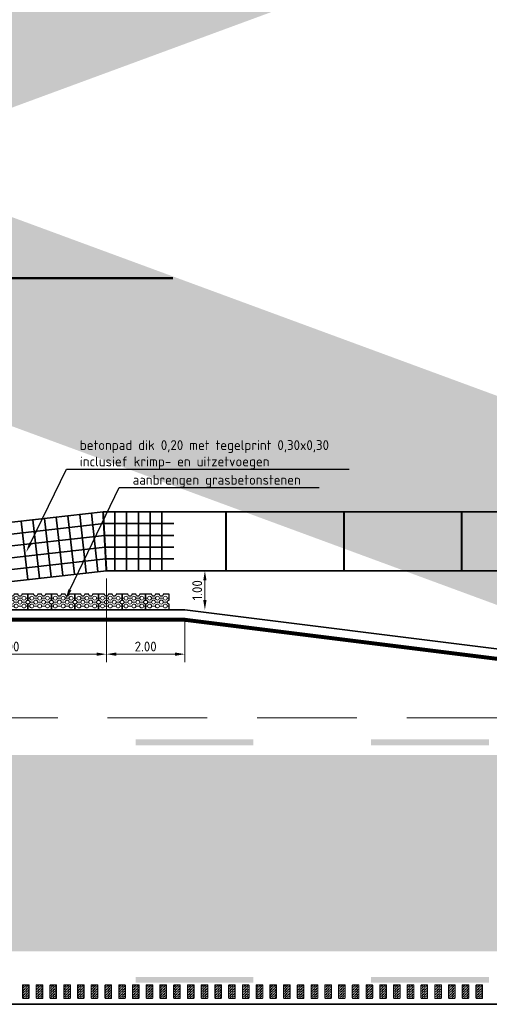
# Model space of a CAD drawing. Header units: metres. Extents: x -699 to 2316, y -1199 to 781.
# Tile 414 of 593: x 817 to 829, y -226 to -201. Entities that reach past the tile are written whole.
import ezdxf
from ezdxf import colors
from ezdxf.entities.mleader import LeaderData, LeaderLine
from ezdxf.math import Vec2, Vec3

# ---------------------------------------------------------------- set-up
doc = ezdxf.new("R2010")
doc.units = ezdxf.units.M
doc.header["$PDMODE"] = 1
for name, pattern in [('HIDDENX2', [19.05, 12.7, -6.35]), ('VW-3-3_STREEP', [6, 3, -3]), ('VW-9-3_STREEP', [12, 9, -3])]:
    doc.linetypes.add(name, pattern=pattern)
for name, color, linetype, lineweight in [('N-WA-VW-MARKERING_DYNAMISCH-G', 7, 'Continuous', 35), ('N-WE-VH-KANTOPSLUITING-G', 251, 'Continuous', 35), ('N-WE-VH-KANTVERHARDING-G', 210, 'Continuous', 35), ('N-WE-VH-KANTVERHARDING-GD', 210, 'Continuous', 50), ('N-WE-VH-VERHARDING_BETON-G', 252, 'Continuous', 35), ('N-WE-VW-MARKERING_LANGS_STREEP_33-G', 7, 'VW-3-3_STREEP', 13), ('N-WE-VW-MARKERING_LANGS_STREEP_93-G', 7, 'VW-9-3_STREEP', 13), ('N-WE-VW-MARKERING_LANGS_STREEP_DOORGETROKKEN-G', 7, 'Continuous', 13), ('X-XX-AL-M', 7, 'Continuous', 18), ('X-XX-AL-T25', 7, 'Continuous', 25)]:
    doc.layers.add(name, color=color, linetype=linetype, lineweight=lineweight)
doc.layers.add('X-XX-AL-TEKENBLAD_VIEWPORT-G', color=7, linetype='Continuous', lineweight=18, plot=False)
doc.styles.add('NLCS-ISO-M100-T25', font='NLCS-ISO.ttf', dxfattribs={"height": 0.25})
doc.dimstyles.new('NLCS-M100-T25-PIJL_A_L2_H1', dxfattribs={"dimscale": 0.1, "dimtxt": 2.5, "dimasz": 2.5, "dimexe": 2, "dimexo": 2, "dimgap": 0.7, "dimtad": 1, "dimzin": 0, "dimdsep": 46, "dimtxsty": 'NLCS-ISO-M100-T25', "dimcen": 0, "dimdle": 2, "dimclrd": 256, "dimclre": 256, "dimclrt": 256, "dimadec": 1, "dimazin": 0, "dimtfac": 1, "dimtdec": 3, "dimtofl": 0, "dimtmove": 0, "dimatfit": 3, "dimfxl": 2, "dimtfillclr": 256, "dimtolj": 1, "dimtzin": 0, "dimlwd": -1, "dimlwe": -1, "dimarcsym": 0})
pattern_1 = [(180, (0, 63.882073), (-0.03175, -0.03175), [0.03175, -0.03175]), (270, (-0.03175, 63.882073), (0.03175, -0.03175), [0.03175, -0.03175])]

# ---------------------------------------------------------------- blocks, each defined once
blk = doc.blocks.new('*D2163')
at = {"layer": 'Defpoints', "color": 0, "transparency": 16777216}
for p in [(821.577, -214.879), (821.577, -214.879), (821.577, -215.879)]:
    blk.add_point(p, dxfattribs=at)
at = {"layer": 'X-XX-AL-M', "transparency": 16777216}
blk.add_line((821.577, -215.629), (821.577, -215.129), dxfattribs=at)
for points in [[(821.535, -215.129), (821.619, -215.129), (821.577, -214.879)], [(821.535, -215.629), (821.619, -215.629), (821.577, -215.879)]]:
    blk.add_solid(points, dxfattribs=at)
at = {"layer": 'X-XX-AL-M', "transparency": 16777216, "insert": (821.382, -215.379), "char_height": 0.25, "attachment_point": 5, "rotation": 90, "style": 'NLCS-ISO-M100-T25'}
blk.add_mtext('\\A1;1.00', dxfattribs=at)
blk = doc.blocks.new('GB-1rechtekant')
at = {"layer": 'N-WE-VH-KANTOPSLUITING-G', "lineweight": 5}
for p, q in [((0.1, 0.55), (0.1, 0.6)), ((0.2, 0.45), (0.2, 0.55)), ((0.3, 0.55), (0.3, 0.6)), ((0.1, 0.35), (0.1, 0.45)), ((0.2, 0.25), (0.2, 0.35)), ((0.3, 0.35), (0.3, 0.45)), ((0.1, 0.15), (0.1, 0.25)), ((0.1, 0), (0.1, 0.05)), ((0.2, 0.05), (0.2, 0.15)), ((0.3, 0.15), (0.3, 0.25)), ((0.3, 0), (0.3, 0.05))]:
    blk.add_line(p, q, dxfattribs=at)
at = {"layer": 'N-WE-VH-KANTOPSLUITING-G', "lineweight": 25}
blk.add_lwpolyline([(0, 0.6), (0, 0), (0.15, 0, -1), (0.25, 0), (0.4, 0), (0.4, 0.15, -1), (0.4, 0.25), (0.4, 0.35, -1), (0.4, 0.45), (0.4, 0.6), (0.25, 0.6, -1), (0.15, 0.6)], format="xyb", close=True, dxfattribs=at)
at = {"layer": 'N-WE-VH-KANTOPSLUITING-G', "lineweight": 5}
for centre in [(0.1, 0.5), (0.3, 0.5), (0.1, 0.3), (0.2, 0.4), (0.3, 0.3), (0.1, 0.1), (0.2, 0.2), (0.3, 0.1)]:
    blk.add_circle(centre, 0.05, dxfattribs=at)
blk = doc.blocks.new('*D2172')
at = {"layer": 'Defpoints', "color": 0, "transparency": 16777216}
for p in [(819.069, -214.879), (814.069, -215.879), (814.069, -217.007)]:
    blk.add_point(p, dxfattribs=at)
at = {"layer": 'X-XX-AL-M', "transparency": 16777216}
for p, q in [((819.069, -215.079), (819.069, -217.207)), ((814.069, -216.079), (814.069, -217.207)), ((818.819, -217.007), (814.319, -217.007))]:
    blk.add_line(p, q, dxfattribs=at)
for points in [[(814.319, -216.965), (814.319, -217.049), (814.069, -217.007)], [(818.819, -216.965), (818.819, -217.049), (819.069, -217.007)]]:
    blk.add_solid(points, dxfattribs=at)
at = {"layer": 'X-XX-AL-M', "transparency": 16777216, "insert": (816.569, -216.812), "char_height": 0.25, "attachment_point": 5, "style": 'NLCS-ISO-M100-T25'}
blk.add_mtext('\\A1;5.00', dxfattribs=at)
blk = doc.blocks.new('*D2173')
at = {"layer": 'Defpoints', "color": 0, "transparency": 16777216}
for p in [(819.069, -214.879), (821.069, -215.879), (819.069, -217.007)]:
    blk.add_point(p, dxfattribs=at)
at = {"layer": 'X-XX-AL-M', "transparency": 16777216}
for p, q in [((819.069, -215.079), (819.069, -217.207)), ((821.069, -216.079), (821.069, -217.207)), ((820.819, -217.007), (819.319, -217.007))]:
    blk.add_line(p, q, dxfattribs=at)
for points in [[(819.319, -216.965), (819.319, -217.049), (819.069, -217.007)], [(820.819, -216.965), (820.819, -217.049), (821.069, -217.007)]]:
    blk.add_solid(points, dxfattribs=at)
at = {"layer": 'X-XX-AL-M', "transparency": 16777216, "insert": (820.069, -216.812), "char_height": 0.25, "attachment_point": 5, "style": 'NLCS-ISO-M100-T25'}
blk.add_mtext('\\A1;2.00', dxfattribs=at)

msp = doc.modelspace()

# ---------------------------------------------------------------- hatches: boundary and pattern name
at = {"layer": 'N-WA-VW-MARKERING_DYNAMISCH-G', "lineweight": 9}
h = msp.add_hatch(dxfattribs=at)
h.set_pattern_fill('ZIGZAG', color=8, scale=0.01, angle=180, style=0)
h.set_pattern_definition(pattern_1)
edge = h.paths.add_edge_path()
edge.add_line((816.9517, -225.4294), (817.0817, -225.4294))
edge.add_arc((817.0817, -225.4494), 0.02, 0, 90, ccw=False)
edge.add_line((817.1017, -225.4494), (817.1017, -225.7594))
edge.add_arc((817.0817, -225.7594), 0.02, 270, 360, ccw=False)
edge.add_line((817.0817, -225.7794), (816.9517, -225.7794))
edge.add_arc((816.9517, -225.7594), 0.02, 180, 270, ccw=False)
edge.add_line((816.9317, -225.7594), (816.9317, -225.4494))
edge.add_arc((816.9517, -225.4494), 0.02, 90, 180, ccw=False)
h = msp.add_hatch(dxfattribs=at)
h.set_pattern_fill('ZIGZAG', color=8, scale=0.01, angle=180, style=0)
h.set_pattern_definition(pattern_1)
edge = h.paths.add_edge_path()
edge.add_line((817.3017, -225.4294), (817.4317, -225.4294))
edge.add_arc((817.4317, -225.4494), 0.02, 0, 90, ccw=False)
edge.add_line((817.4517, -225.4494), (817.4517, -225.7594))
edge.add_arc((817.4317, -225.7594), 0.02, 270, 360, ccw=False)
edge.add_line((817.4317, -225.7794), (817.3017, -225.7794))
edge.add_arc((817.3017, -225.7594), 0.02, 180, 270, ccw=False)
edge.add_line((817.2817, -225.7594), (817.2817, -225.4494))
edge.add_arc((817.3017, -225.4494), 0.02, 90, 180, ccw=False)
h = msp.add_hatch(dxfattribs=at)
h.set_pattern_fill('ZIGZAG', color=8, scale=0.01, angle=180, style=0)
h.set_pattern_definition(pattern_1)
edge = h.paths.add_edge_path()
edge.add_line((817.6517, -225.4294), (817.7817, -225.4294))
edge.add_arc((817.7817, -225.4494), 0.02, 0, 90, ccw=False)
edge.add_line((817.8017, -225.4494), (817.8017, -225.7594))
edge.add_arc((817.7817, -225.7594), 0.02, 270, 360, ccw=False)
edge.add_line((817.7817, -225.7794), (817.6517, -225.7794))
edge.add_arc((817.6517, -225.7594), 0.02, 180, 270, ccw=False)
edge.add_line((817.6317, -225.7594), (817.6317, -225.4494))
edge.add_arc((817.6517, -225.4494), 0.02, 90, 180, ccw=False)
h = msp.add_hatch(dxfattribs=at)
h.set_pattern_fill('ZIGZAG', color=8, scale=0.01, angle=180, style=0)
h.set_pattern_definition(pattern_1)
edge = h.paths.add_edge_path()
edge.add_line((818.0017, -225.4294), (818.1317, -225.4294))
edge.add_arc((818.1317, -225.4494), 0.02, 0, 90, ccw=False)
edge.add_line((818.1517, -225.4494), (818.1517, -225.7594))
edge.add_arc((818.1317, -225.7594), 0.02, 270, 360, ccw=False)
edge.add_line((818.1317, -225.7794), (818.0017, -225.7794))
edge.add_arc((818.0017, -225.7594), 0.02, 180, 270, ccw=False)
edge.add_line((817.9817, -225.7594), (817.9817, -225.4494))
edge.add_arc((818.0017, -225.4494), 0.02, 90, 180, ccw=False)
h = msp.add_hatch(dxfattribs=at)
h.set_pattern_fill('ZIGZAG', color=8, scale=0.01, angle=180, style=0)
h.set_pattern_definition(pattern_1)
edge = h.paths.add_edge_path()
edge.add_line((818.3517, -225.4294), (818.4817, -225.4294))
edge.add_arc((818.4817, -225.4494), 0.02, 0, 90, ccw=False)
edge.add_line((818.5017, -225.4494), (818.5017, -225.7594))
edge.add_arc((818.4817, -225.7594), 0.02, 270, 360, ccw=False)
edge.add_line((818.4817, -225.7794), (818.3517, -225.7794))
edge.add_arc((818.3517, -225.7594), 0.02, 180, 270, ccw=False)
edge.add_line((818.3317, -225.7594), (818.3317, -225.4494))
edge.add_arc((818.3517, -225.4494), 0.02, 90, 180, ccw=False)
h = msp.add_hatch(dxfattribs=at)
h.set_pattern_fill('ZIGZAG', color=8, scale=0.01, angle=180, style=0)
h.set_pattern_definition(pattern_1)
edge = h.paths.add_edge_path()
edge.add_line((818.7017, -225.4294), (818.8317, -225.4294))
edge.add_arc((818.8317, -225.4494), 0.02, 0, 90, ccw=False)
edge.add_line((818.8517, -225.4494), (818.8517, -225.7594))
edge.add_arc((818.8317, -225.7594), 0.02, 270, 360, ccw=False)
edge.add_line((818.8317, -225.7794), (818.7017, -225.7794))
edge.add_arc((818.7017, -225.7594), 0.02, 180, 270, ccw=False)
edge.add_line((818.6817, -225.7594), (818.6817, -225.4494))
edge.add_arc((818.7017, -225.4494), 0.02, 90, 180, ccw=False)
h = msp.add_hatch(dxfattribs=at)
h.set_pattern_fill('ZIGZAG', color=8, scale=0.01, angle=180, style=0)
h.set_pattern_definition(pattern_1)
edge = h.paths.add_edge_path()
edge.add_line((819.0517, -225.4294), (819.1817, -225.4294))
edge.add_arc((819.1817, -225.4494), 0.02, 0, 90, ccw=False)
edge.add_line((819.2017, -225.4494), (819.2017, -225.7594))
edge.add_arc((819.1817, -225.7594), 0.02, 270, 360, ccw=False)
edge.add_line((819.1817, -225.7794), (819.0517, -225.7794))
edge.add_arc((819.0517, -225.7594), 0.02, 180, 270, ccw=False)
edge.add_line((819.0317, -225.7594), (819.0317, -225.4494))
edge.add_arc((819.0517, -225.4494), 0.02, 90, 180, ccw=False)
h = msp.add_hatch(dxfattribs=at)
h.set_pattern_fill('ZIGZAG', color=8, scale=0.01, angle=180, style=0)
h.set_pattern_definition(pattern_1)
edge = h.paths.add_edge_path()
edge.add_line((819.4017, -225.4294), (819.5317, -225.4294))
edge.add_arc((819.5317, -225.4494), 0.02, 0, 90, ccw=False)
edge.add_line((819.5517, -225.4494), (819.5517, -225.7594))
edge.add_arc((819.5317, -225.7594), 0.02, 270, 360, ccw=False)
edge.add_line((819.5317, -225.7794), (819.4017, -225.7794))
edge.add_arc((819.4017, -225.7594), 0.02, 180, 270, ccw=False)
edge.add_line((819.3817, -225.7594), (819.3817, -225.4494))
edge.add_arc((819.4017, -225.4494), 0.02, 90, 180, ccw=False)
h = msp.add_hatch(dxfattribs=at)
h.set_pattern_fill('ZIGZAG', color=8, scale=0.01, angle=180, style=0)
h.set_pattern_definition(pattern_1)
edge = h.paths.add_edge_path()
edge.add_line((819.7517, -225.4294), (819.8817, -225.4294))
edge.add_arc((819.8817, -225.4494), 0.02, 0, 90, ccw=False)
edge.add_line((819.9017, -225.4494), (819.9017, -225.7594))
edge.add_arc((819.8817, -225.7594), 0.02, 270, 360, ccw=False)
edge.add_line((819.8817, -225.7794), (819.7517, -225.7794))
edge.add_arc((819.7517, -225.7594), 0.02, 180, 270, ccw=False)
edge.add_line((819.7317, -225.7594), (819.7317, -225.4494))
edge.add_arc((819.7517, -225.4494), 0.02, 90, 180, ccw=False)
h = msp.add_hatch(dxfattribs=at)
h.set_pattern_fill('ZIGZAG', color=8, scale=0.01, angle=180, style=0)
h.set_pattern_definition(pattern_1)
edge = h.paths.add_edge_path()
edge.add_line((820.1017, -225.4294), (820.2317, -225.4294))
edge.add_arc((820.2317, -225.4494), 0.02, 0, 90, ccw=False)
edge.add_line((820.2517, -225.4494), (820.2517, -225.7594))
edge.add_arc((820.2317, -225.7594), 0.02, 270, 360, ccw=False)
edge.add_line((820.2317, -225.7794), (820.1017, -225.7794))
edge.add_arc((820.1017, -225.7594), 0.02, 180, 270, ccw=False)
edge.add_line((820.0817, -225.7594), (820.0817, -225.4494))
edge.add_arc((820.1017, -225.4494), 0.02, 90, 180, ccw=False)
h = msp.add_hatch(dxfattribs=at)
h.set_pattern_fill('ZIGZAG', color=8, scale=0.01, angle=180, style=0)
h.set_pattern_definition(pattern_1)
edge = h.paths.add_edge_path()
edge.add_line((820.4517, -225.4294), (820.5817, -225.4294))
edge.add_arc((820.5817, -225.4494), 0.02, 0, 90, ccw=False)
edge.add_line((820.6017, -225.4494), (820.6017, -225.7594))
edge.add_arc((820.5817, -225.7594), 0.02, 270, 360, ccw=False)
edge.add_line((820.5817, -225.7794), (820.4517, -225.7794))
edge.add_arc((820.4517, -225.7594), 0.02, 180, 270, ccw=False)
edge.add_line((820.4317, -225.7594), (820.4317, -225.4494))
edge.add_arc((820.4517, -225.4494), 0.02, 90, 180, ccw=False)
h = msp.add_hatch(dxfattribs=at)
h.set_pattern_fill('ZIGZAG', color=8, scale=0.01, angle=180, style=0)
h.set_pattern_definition(pattern_1)
edge = h.paths.add_edge_path()
edge.add_line((820.8017, -225.4294), (820.9317, -225.4294))
edge.add_arc((820.9317, -225.4494), 0.02, 0, 90, ccw=False)
edge.add_line((820.9517, -225.4494), (820.9517, -225.7594))
edge.add_arc((820.9317, -225.7594), 0.02, 270, 360, ccw=False)
edge.add_line((820.9317, -225.7794), (820.8017, -225.7794))
edge.add_arc((820.8017, -225.7594), 0.02, 180, 270, ccw=False)
edge.add_line((820.7817, -225.7594), (820.7817, -225.4494))
edge.add_arc((820.8017, -225.4494), 0.02, 90, 180, ccw=False)
h = msp.add_hatch(dxfattribs=at)
h.set_pattern_fill('ZIGZAG', color=8, scale=0.01, angle=180, style=0)
h.set_pattern_definition(pattern_1)
edge = h.paths.add_edge_path()
edge.add_line((821.1517, -225.4294), (821.2817, -225.4294))
edge.add_arc((821.2817, -225.4494), 0.02, 0, 90, ccw=False)
edge.add_line((821.3017, -225.4494), (821.3017, -225.7594))
edge.add_arc((821.2817, -225.7594), 0.02, 270, 360, ccw=False)
edge.add_line((821.2817, -225.7794), (821.1517, -225.7794))
edge.add_arc((821.1517, -225.7594), 0.02, 180, 270, ccw=False)
edge.add_line((821.1317, -225.7594), (821.1317, -225.4494))
edge.add_arc((821.1517, -225.4494), 0.02, 90, 180, ccw=False)
h = msp.add_hatch(dxfattribs=at)
h.set_pattern_fill('ZIGZAG', color=8, scale=0.01, angle=180, style=0)
h.set_pattern_definition(pattern_1)
edge = h.paths.add_edge_path()
edge.add_line((821.5017, -225.4294), (821.6317, -225.4294))
edge.add_arc((821.6317, -225.4494), 0.02, 0, 90, ccw=False)
edge.add_line((821.6517, -225.4494), (821.6517, -225.7594))
edge.add_arc((821.6317, -225.7594), 0.02, 270, 360, ccw=False)
edge.add_line((821.6317, -225.7794), (821.5017, -225.7794))
edge.add_arc((821.5017, -225.7594), 0.02, 180, 270, ccw=False)
edge.add_line((821.4817, -225.7594), (821.4817, -225.4494))
edge.add_arc((821.5017, -225.4494), 0.02, 90, 180, ccw=False)
h = msp.add_hatch(dxfattribs=at)
h.set_pattern_fill('ZIGZAG', color=8, scale=0.01, angle=180, style=0)
h.set_pattern_definition(pattern_1)
edge = h.paths.add_edge_path()
edge.add_line((821.8517, -225.4294), (821.9817, -225.4294))
edge.add_arc((821.9817, -225.4494), 0.02, 0, 90, ccw=False)
edge.add_line((822.0017, -225.4494), (822.0017, -225.7594))
edge.add_arc((821.9817, -225.7594), 0.02, 270, 360, ccw=False)
edge.add_line((821.9817, -225.7794), (821.8517, -225.7794))
edge.add_arc((821.8517, -225.7594), 0.02, 180, 270, ccw=False)
edge.add_line((821.8317, -225.7594), (821.8317, -225.4494))
edge.add_arc((821.8517, -225.4494), 0.02, 90, 180, ccw=False)
h = msp.add_hatch(dxfattribs=at)
h.set_pattern_fill('ZIGZAG', color=8, scale=0.01, angle=180, style=0)
h.set_pattern_definition(pattern_1)
edge = h.paths.add_edge_path()
edge.add_line((822.2017, -225.4294), (822.3317, -225.4294))
edge.add_arc((822.3317, -225.4494), 0.02, 0, 90, ccw=False)
edge.add_line((822.3517, -225.4494), (822.3517, -225.7594))
edge.add_arc((822.3317, -225.7594), 0.02, 270, 360, ccw=False)
edge.add_line((822.3317, -225.7794), (822.2017, -225.7794))
edge.add_arc((822.2017, -225.7594), 0.02, 180, 270, ccw=False)
edge.add_line((822.1817, -225.7594), (822.1817, -225.4494))
edge.add_arc((822.2017, -225.4494), 0.02, 90, 180, ccw=False)
h = msp.add_hatch(dxfattribs=at)
h.set_pattern_fill('ZIGZAG', color=8, scale=0.01, angle=180, style=0)
h.set_pattern_definition(pattern_1)
edge = h.paths.add_edge_path()
edge.add_line((822.5517, -225.4294), (822.6817, -225.4294))
edge.add_arc((822.6817, -225.4494), 0.02, 0, 90, ccw=False)
edge.add_line((822.7017, -225.4494), (822.7017, -225.7594))
edge.add_arc((822.6817, -225.7594), 0.02, 270, 360, ccw=False)
edge.add_line((822.6817, -225.7794), (822.5517, -225.7794))
edge.add_arc((822.5517, -225.7594), 0.02, 180, 270, ccw=False)
edge.add_line((822.5317, -225.7594), (822.5317, -225.4494))
edge.add_arc((822.5517, -225.4494), 0.02, 90, 180, ccw=False)
h = msp.add_hatch(dxfattribs=at)
h.set_pattern_fill('ZIGZAG', color=8, scale=0.01, angle=180, style=0)
h.set_pattern_definition(pattern_1)
edge = h.paths.add_edge_path()
edge.add_line((822.9017, -225.4294), (823.0317, -225.4294))
edge.add_arc((823.0317, -225.4494), 0.02, 0, 90, ccw=False)
edge.add_line((823.0517, -225.4494), (823.0517, -225.7594))
edge.add_arc((823.0317, -225.7594), 0.02, 270, 360, ccw=False)
edge.add_line((823.0317, -225.7794), (822.9017, -225.7794))
edge.add_arc((822.9017, -225.7594), 0.02, 180, 270, ccw=False)
edge.add_line((822.8817, -225.7594), (822.8817, -225.4494))
edge.add_arc((822.9017, -225.4494), 0.02, 90, 180, ccw=False)
h = msp.add_hatch(dxfattribs=at)
h.set_pattern_fill('ZIGZAG', color=8, scale=0.01, angle=180, style=0)
h.set_pattern_definition(pattern_1)
edge = h.paths.add_edge_path()
edge.add_line((823.2517, -225.4294), (823.3817, -225.4294))
edge.add_arc((823.3817, -225.4494), 0.02, 0, 90, ccw=False)
edge.add_line((823.4017, -225.4494), (823.4017, -225.7594))
edge.add_arc((823.3817, -225.7594), 0.02, 270, 360, ccw=False)
edge.add_line((823.3817, -225.7794), (823.2517, -225.7794))
edge.add_arc((823.2517, -225.7594), 0.02, 180, 270, ccw=False)
edge.add_line((823.2317, -225.7594), (823.2317, -225.4494))
edge.add_arc((823.2517, -225.4494), 0.02, 90, 180, ccw=False)
h = msp.add_hatch(dxfattribs=at)
h.set_pattern_fill('ZIGZAG', color=8, scale=0.01, angle=180, style=0)
h.set_pattern_definition(pattern_1)
edge = h.paths.add_edge_path()
edge.add_line((823.6017, -225.4294), (823.7317, -225.4294))
edge.add_arc((823.7317, -225.4494), 0.02, 0, 90, ccw=False)
edge.add_line((823.7517, -225.4494), (823.7517, -225.7594))
edge.add_arc((823.7317, -225.7594), 0.02, 270, 360, ccw=False)
edge.add_line((823.7317, -225.7794), (823.6017, -225.7794))
edge.add_arc((823.6017, -225.7594), 0.02, 180, 270, ccw=False)
edge.add_line((823.5817, -225.7594), (823.5817, -225.4494))
edge.add_arc((823.6017, -225.4494), 0.02, 90, 180, ccw=False)
h = msp.add_hatch(dxfattribs=at)
h.set_pattern_fill('ZIGZAG', color=8, scale=0.01, angle=180, style=0)
h.set_pattern_definition(pattern_1)
edge = h.paths.add_edge_path()
edge.add_line((823.9517, -225.4294), (824.0817, -225.4294))
edge.add_arc((824.0817, -225.4494), 0.02, 0, 90, ccw=False)
edge.add_line((824.1017, -225.4494), (824.1017, -225.7594))
edge.add_arc((824.0817, -225.7594), 0.02, 270, 360, ccw=False)
edge.add_line((824.0817, -225.7794), (823.9517, -225.7794))
edge.add_arc((823.9517, -225.7594), 0.02, 180, 270, ccw=False)
edge.add_line((823.9317, -225.7594), (823.9317, -225.4494))
edge.add_arc((823.9517, -225.4494), 0.02, 90, 180, ccw=False)
h = msp.add_hatch(dxfattribs=at)
h.set_pattern_fill('ZIGZAG', color=8, scale=0.01, angle=180, style=0)
h.set_pattern_definition(pattern_1)
edge = h.paths.add_edge_path()
edge.add_line((824.3017, -225.4294), (824.4317, -225.4294))
edge.add_arc((824.4317, -225.4494), 0.02, 0, 90, ccw=False)
edge.add_line((824.4517, -225.4494), (824.4517, -225.7594))
edge.add_arc((824.4317, -225.7594), 0.02, 270, 360, ccw=False)
edge.add_line((824.4317, -225.7794), (824.3017, -225.7794))
edge.add_arc((824.3017, -225.7594), 0.02, 180, 270, ccw=False)
edge.add_line((824.2817, -225.7594), (824.2817, -225.4494))
edge.add_arc((824.3017, -225.4494), 0.02, 90, 180, ccw=False)
h = msp.add_hatch(dxfattribs=at)
h.set_pattern_fill('ZIGZAG', color=8, scale=0.01, angle=180, style=0)
h.set_pattern_definition(pattern_1)
edge = h.paths.add_edge_path()
edge.add_line((824.6517, -225.4294), (824.7817, -225.4294))
edge.add_arc((824.7817, -225.4494), 0.02, 0, 90, ccw=False)
edge.add_line((824.8017, -225.4494), (824.8017, -225.7594))
edge.add_arc((824.7817, -225.7594), 0.02, 270, 360, ccw=False)
edge.add_line((824.7817, -225.7794), (824.6517, -225.7794))
edge.add_arc((824.6517, -225.7594), 0.02, 180, 270, ccw=False)
edge.add_line((824.6317, -225.7594), (824.6317, -225.4494))
edge.add_arc((824.6517, -225.4494), 0.02, 90, 180, ccw=False)
h = msp.add_hatch(dxfattribs=at)
h.set_pattern_fill('ZIGZAG', color=8, scale=0.01, angle=180, style=0)
h.set_pattern_definition(pattern_1)
edge = h.paths.add_edge_path()
edge.add_line((825.0017, -225.4294), (825.1317, -225.4294))
edge.add_arc((825.1317, -225.4494), 0.02, 0, 90, ccw=False)
edge.add_line((825.1517, -225.4494), (825.1517, -225.7594))
edge.add_arc((825.1317, -225.7594), 0.02, 270, 360, ccw=False)
edge.add_line((825.1317, -225.7794), (825.0017, -225.7794))
edge.add_arc((825.0017, -225.7594), 0.02, 180, 270, ccw=False)
edge.add_line((824.9817, -225.7594), (824.9817, -225.4494))
edge.add_arc((825.0017, -225.4494), 0.02, 90, 180, ccw=False)
h = msp.add_hatch(dxfattribs=at)
h.set_pattern_fill('ZIGZAG', color=8, scale=0.01, angle=180, style=0)
h.set_pattern_definition(pattern_1)
edge = h.paths.add_edge_path()
edge.add_line((825.3517, -225.4294), (825.4817, -225.4294))
edge.add_arc((825.4817, -225.4494), 0.02, 0, 90, ccw=False)
edge.add_line((825.5017, -225.4494), (825.5017, -225.7594))
edge.add_arc((825.4817, -225.7594), 0.02, 270, 360, ccw=False)
edge.add_line((825.4817, -225.7794), (825.3517, -225.7794))
edge.add_arc((825.3517, -225.7594), 0.02, 180, 270, ccw=False)
edge.add_line((825.3317, -225.7594), (825.3317, -225.4494))
edge.add_arc((825.3517, -225.4494), 0.02, 90, 180, ccw=False)
h = msp.add_hatch(dxfattribs=at)
h.set_pattern_fill('ZIGZAG', color=8, scale=0.01, angle=180, style=0)
h.set_pattern_definition(pattern_1)
edge = h.paths.add_edge_path()
edge.add_line((825.7017, -225.4294), (825.8317, -225.4294))
edge.add_arc((825.8317, -225.4494), 0.02, 0, 90, ccw=False)
edge.add_line((825.8517, -225.4494), (825.8517, -225.7594))
edge.add_arc((825.8317, -225.7594), 0.02, 270, 360, ccw=False)
edge.add_line((825.8317, -225.7794), (825.7017, -225.7794))
edge.add_arc((825.7017, -225.7594), 0.02, 180, 270, ccw=False)
edge.add_line((825.6817, -225.7594), (825.6817, -225.4494))
edge.add_arc((825.7017, -225.4494), 0.02, 90, 180, ccw=False)
h = msp.add_hatch(dxfattribs=at)
h.set_pattern_fill('ZIGZAG', color=8, scale=0.01, angle=180, style=0)
h.set_pattern_definition(pattern_1)
edge = h.paths.add_edge_path()
edge.add_line((826.0517, -225.4294), (826.1817, -225.4294))
edge.add_arc((826.1817, -225.4494), 0.02, 0, 90, ccw=False)
edge.add_line((826.2017, -225.4494), (826.2017, -225.7594))
edge.add_arc((826.1817, -225.7594), 0.02, 270, 360, ccw=False)
edge.add_line((826.1817, -225.7794), (826.0517, -225.7794))
edge.add_arc((826.0517, -225.7594), 0.02, 180, 270, ccw=False)
edge.add_line((826.0317, -225.7594), (826.0317, -225.4494))
edge.add_arc((826.0517, -225.4494), 0.02, 90, 180, ccw=False)
h = msp.add_hatch(dxfattribs=at)
h.set_pattern_fill('ZIGZAG', color=8, scale=0.01, angle=180, style=0)
h.set_pattern_definition(pattern_1)
edge = h.paths.add_edge_path()
edge.add_line((826.4017, -225.4294), (826.5317, -225.4294))
edge.add_arc((826.5317, -225.4494), 0.02, 0, 90, ccw=False)
edge.add_line((826.5517, -225.4494), (826.5517, -225.7594))
edge.add_arc((826.5317, -225.7594), 0.02, 270, 360, ccw=False)
edge.add_line((826.5317, -225.7794), (826.4017, -225.7794))
edge.add_arc((826.4017, -225.7594), 0.02, 180, 270, ccw=False)
edge.add_line((826.3817, -225.7594), (826.3817, -225.4494))
edge.add_arc((826.4017, -225.4494), 0.02, 90, 180, ccw=False)
h = msp.add_hatch(dxfattribs=at)
h.set_pattern_fill('ZIGZAG', color=8, scale=0.01, angle=180, style=0)
h.set_pattern_definition(pattern_1)
edge = h.paths.add_edge_path()
edge.add_line((826.7517, -225.4294), (826.8817, -225.4294))
edge.add_arc((826.8817, -225.4494), 0.02, 0, 90, ccw=False)
edge.add_line((826.9017, -225.4494), (826.9017, -225.7594))
edge.add_arc((826.8817, -225.7594), 0.02, 270, 360, ccw=False)
edge.add_line((826.8817, -225.7794), (826.7517, -225.7794))
edge.add_arc((826.7517, -225.7594), 0.02, 180, 270, ccw=False)
edge.add_line((826.7317, -225.7594), (826.7317, -225.4494))
edge.add_arc((826.7517, -225.4494), 0.02, 90, 180, ccw=False)
h = msp.add_hatch(dxfattribs=at)
h.set_pattern_fill('ZIGZAG', color=8, scale=0.01, angle=180, style=0)
h.set_pattern_definition(pattern_1)
edge = h.paths.add_edge_path()
edge.add_line((827.1017, -225.4294), (827.2317, -225.4294))
edge.add_arc((827.2317, -225.4494), 0.02, 0, 90, ccw=False)
edge.add_line((827.2517, -225.4494), (827.2517, -225.7594))
edge.add_arc((827.2317, -225.7594), 0.02, 270, 360, ccw=False)
edge.add_line((827.2317, -225.7794), (827.1017, -225.7794))
edge.add_arc((827.1017, -225.7594), 0.02, 180, 270, ccw=False)
edge.add_line((827.0817, -225.7594), (827.0817, -225.4494))
edge.add_arc((827.1017, -225.4494), 0.02, 90, 180, ccw=False)
h = msp.add_hatch(dxfattribs=at)
h.set_pattern_fill('ZIGZAG', color=8, scale=0.01, angle=180, style=0)
h.set_pattern_definition(pattern_1)
edge = h.paths.add_edge_path()
edge.add_line((827.4517, -225.4294), (827.5817, -225.4294))
edge.add_arc((827.5817, -225.4494), 0.02, 0, 90, ccw=False)
edge.add_line((827.6017, -225.4494), (827.6017, -225.7594))
edge.add_arc((827.5817, -225.7594), 0.02, 270, 360, ccw=False)
edge.add_line((827.5817, -225.7794), (827.4517, -225.7794))
edge.add_arc((827.4517, -225.7594), 0.02, 180, 270, ccw=False)
edge.add_line((827.4317, -225.7594), (827.4317, -225.4494))
edge.add_arc((827.4517, -225.4494), 0.02, 90, 180, ccw=False)
h = msp.add_hatch(dxfattribs=at)
h.set_pattern_fill('ZIGZAG', color=8, scale=0.01, angle=180, style=0)
h.set_pattern_definition(pattern_1)
edge = h.paths.add_edge_path()
edge.add_line((827.8017, -225.4294), (827.9317, -225.4294))
edge.add_arc((827.9317, -225.4494), 0.02, 0, 90, ccw=False)
edge.add_line((827.9517, -225.4494), (827.9517, -225.7594))
edge.add_arc((827.9317, -225.7594), 0.02, 270, 360, ccw=False)
edge.add_line((827.9317, -225.7794), (827.8017, -225.7794))
edge.add_arc((827.8017, -225.7594), 0.02, 180, 270, ccw=False)
edge.add_line((827.7817, -225.7594), (827.7817, -225.4494))
edge.add_arc((827.8017, -225.4494), 0.02, 90, 180, ccw=False)
h = msp.add_hatch(dxfattribs=at)
h.set_pattern_fill('ZIGZAG', color=8, scale=0.01, angle=180, style=0)
h.set_pattern_definition(pattern_1)
edge = h.paths.add_edge_path()
edge.add_line((828.1517, -225.4294), (828.2817, -225.4294))
edge.add_arc((828.2817, -225.4494), 0.02, 0, 90, ccw=False)
edge.add_line((828.3017, -225.4494), (828.3017, -225.7594))
edge.add_arc((828.2817, -225.7594), 0.02, 270, 360, ccw=False)
edge.add_line((828.2817, -225.7794), (828.1517, -225.7794))
edge.add_arc((828.1517, -225.7594), 0.02, 180, 270, ccw=False)
edge.add_line((828.1317, -225.7594), (828.1317, -225.4494))
edge.add_arc((828.1517, -225.4494), 0.02, 90, 180, ccw=False)
h = msp.add_hatch(dxfattribs=at)
h.set_pattern_fill('ZIGZAG', color=8, scale=0.01, angle=180, style=0)
h.set_pattern_definition(pattern_1)
edge = h.paths.add_edge_path()
edge.add_line((828.5017, -225.4294), (828.6317, -225.4294))
edge.add_arc((828.6317, -225.4494), 0.02, 0, 90, ccw=False)
edge.add_line((828.6517, -225.4494), (828.6517, -225.7594))
edge.add_arc((828.6317, -225.7594), 0.02, 270, 360, ccw=False)
edge.add_line((828.6317, -225.7794), (828.5017, -225.7794))
edge.add_arc((828.5017, -225.7594), 0.02, 180, 270, ccw=False)
edge.add_line((828.4817, -225.7594), (828.4817, -225.4494))
edge.add_arc((828.5017, -225.4494), 0.02, 90, 180, ccw=False)

# ---------------------------------------------------------------- linework, layer by layer
at = {"layer": 'N-WA-VW-MARKERING_DYNAMISCH-G', "color": 8, "lineweight": 9}
for points in [[(816.9517, -225.4294), (817.0817, -225.4294, -0.4142136), (817.1017, -225.4494), (817.1017, -225.7594, -0.4142136), (817.0817, -225.7794), (816.9517, -225.7794, -0.4142136), (816.9317, -225.7594), (816.9317, -225.4494, -0.4142136)], [(817.3017, -225.4294), (817.4317, -225.4294, -0.4142136), (817.4517, -225.4494), (817.4517, -225.7594, -0.4142136), (817.4317, -225.7794), (817.3017, -225.7794, -0.4142136), (817.2817, -225.7594), (817.2817, -225.4494, -0.4142136)], [(817.6517, -225.4294), (817.7817, -225.4294, -0.4142136), (817.8017, -225.4494), (817.8017, -225.7594, -0.4142136), (817.7817, -225.7794), (817.6517, -225.7794, -0.4142136), (817.6317, -225.7594), (817.6317, -225.4494, -0.4142136)], [(818.0017, -225.4294), (818.1317, -225.4294, -0.4142136), (818.1517, -225.4494), (818.1517, -225.7594, -0.4142136), (818.1317, -225.7794), (818.0017, -225.7794, -0.4142136), (817.9817, -225.7594), (817.9817, -225.4494, -0.4142136)], [(818.3517, -225.4294), (818.4817, -225.4294, -0.4142136), (818.5017, -225.4494), (818.5017, -225.7594, -0.4142136), (818.4817, -225.7794), (818.3517, -225.7794, -0.4142136), (818.3317, -225.7594), (818.3317, -225.4494, -0.4142136)], [(818.7017, -225.4294), (818.8317, -225.4294, -0.4142136), (818.8517, -225.4494), (818.8517, -225.7594, -0.4142136), (818.8317, -225.7794), (818.7017, -225.7794, -0.4142136), (818.6817, -225.7594), (818.6817, -225.4494, -0.4142136)], [(819.0517, -225.4294), (819.1817, -225.4294, -0.4142136), (819.2017, -225.4494), (819.2017, -225.7594, -0.4142136), (819.1817, -225.7794), (819.0517, -225.7794, -0.4142136), (819.0317, -225.7594), (819.0317, -225.4494, -0.4142136)], [(819.4017, -225.4294), (819.5317, -225.4294, -0.4142136), (819.5517, -225.4494), (819.5517, -225.7594, -0.4142136), (819.5317, -225.7794), (819.4017, -225.7794, -0.4142136), (819.3817, -225.7594), (819.3817, -225.4494, -0.4142136)], [(819.7517, -225.4294), (819.8817, -225.4294, -0.4142136), (819.9017, -225.4494), (819.9017, -225.7594, -0.4142136), (819.8817, -225.7794), (819.7517, -225.7794, -0.4142136), (819.7317, -225.7594), (819.7317, -225.4494, -0.4142136)], [(820.1017, -225.4294), (820.2317, -225.4294, -0.4142136), (820.2517, -225.4494), (820.2517, -225.7594, -0.4142136), (820.2317, -225.7794), (820.1017, -225.7794, -0.4142136), (820.0817, -225.7594), (820.0817, -225.4494, -0.4142136)], [(820.4517, -225.4294), (820.5817, -225.4294, -0.4142136), (820.6017, -225.4494), (820.6017, -225.7594, -0.4142136), (820.5817, -225.7794), (820.4517, -225.7794, -0.4142136), (820.4317, -225.7594), (820.4317, -225.4494, -0.4142136)], [(820.8017, -225.4294), (820.9317, -225.4294, -0.4142136), (820.9517, -225.4494), (820.9517, -225.7594, -0.4142136), (820.9317, -225.7794), (820.8017, -225.7794, -0.4142136), (820.7817, -225.7594), (820.7817, -225.4494, -0.4142136)], [(821.1517, -225.4294), (821.2817, -225.4294, -0.4142136), (821.3017, -225.4494), (821.3017, -225.7594, -0.4142136), (821.2817, -225.7794), (821.1517, -225.7794, -0.4142136), (821.1317, -225.7594), (821.1317, -225.4494, -0.4142136)], [(821.5017, -225.4294), (821.6317, -225.4294, -0.4142136), (821.6517, -225.4494), (821.6517, -225.7594, -0.4142136), (821.6317, -225.7794), (821.5017, -225.7794, -0.4142136), (821.4817, -225.7594), (821.4817, -225.4494, -0.4142136)], [(821.8517, -225.4294), (821.9817, -225.4294, -0.4142136), (822.0017, -225.4494), (822.0017, -225.7594, -0.4142136), (821.9817, -225.7794), (821.8517, -225.7794, -0.4142136), (821.8317, -225.7594), (821.8317, -225.4494, -0.4142136)], [(822.2017, -225.4294), (822.3317, -225.4294, -0.4142136), (822.3517, -225.4494), (822.3517, -225.7594, -0.4142136), (822.3317, -225.7794), (822.2017, -225.7794, -0.4142136), (822.1817, -225.7594), (822.1817, -225.4494, -0.4142136)], [(822.5517, -225.4294), (822.6817, -225.4294, -0.4142136), (822.7017, -225.4494), (822.7017, -225.7594, -0.4142136), (822.6817, -225.7794), (822.5517, -225.7794, -0.4142136), (822.5317, -225.7594), (822.5317, -225.4494, -0.4142136)], [(822.9017, -225.4294), (823.0317, -225.4294, -0.4142136), (823.0517, -225.4494), (823.0517, -225.7594, -0.4142136), (823.0317, -225.7794), (822.9017, -225.7794, -0.4142136), (822.8817, -225.7594), (822.8817, -225.4494, -0.4142136)], [(823.2517, -225.4294), (823.3817, -225.4294, -0.4142136), (823.4017, -225.4494), (823.4017, -225.7594, -0.4142136), (823.3817, -225.7794), (823.2517, -225.7794, -0.4142136), (823.2317, -225.7594), (823.2317, -225.4494, -0.4142136)], [(823.6017, -225.4294), (823.7317, -225.4294, -0.4142136), (823.7517, -225.4494), (823.7517, -225.7594, -0.4142136), (823.7317, -225.7794), (823.6017, -225.7794, -0.4142136), (823.5817, -225.7594), (823.5817, -225.4494, -0.4142136)], [(823.9517, -225.4294), (824.0817, -225.4294, -0.4142136), (824.1017, -225.4494), (824.1017, -225.7594, -0.4142136), (824.0817, -225.7794), (823.9517, -225.7794, -0.4142136), (823.9317, -225.7594), (823.9317, -225.4494, -0.4142136)], [(824.3017, -225.4294), (824.4317, -225.4294, -0.4142136), (824.4517, -225.4494), (824.4517, -225.7594, -0.4142136), (824.4317, -225.7794), (824.3017, -225.7794, -0.4142136), (824.2817, -225.7594), (824.2817, -225.4494, -0.4142136)], [(824.6517, -225.4294), (824.7817, -225.4294, -0.4142136), (824.8017, -225.4494), (824.8017, -225.7594, -0.4142136), (824.7817, -225.7794), (824.6517, -225.7794, -0.4142136), (824.6317, -225.7594), (824.6317, -225.4494, -0.4142136)], [(825.0017, -225.4294), (825.1317, -225.4294, -0.4142136), (825.1517, -225.4494), (825.1517, -225.7594, -0.4142136), (825.1317, -225.7794), (825.0017, -225.7794, -0.4142136), (824.9817, -225.7594), (824.9817, -225.4494, -0.4142136)], [(825.3517, -225.4294), (825.4817, -225.4294, -0.4142136), (825.5017, -225.4494), (825.5017, -225.7594, -0.4142136), (825.4817, -225.7794), (825.3517, -225.7794, -0.4142136), (825.3317, -225.7594), (825.3317, -225.4494, -0.4142136)], [(825.7017, -225.4294), (825.8317, -225.4294, -0.4142136), (825.8517, -225.4494), (825.8517, -225.7594, -0.4142136), (825.8317, -225.7794), (825.7017, -225.7794, -0.4142136), (825.6817, -225.7594), (825.6817, -225.4494, -0.4142136)], [(826.0517, -225.4294), (826.1817, -225.4294, -0.4142136), (826.2017, -225.4494), (826.2017, -225.7594, -0.4142136), (826.1817, -225.7794), (826.0517, -225.7794, -0.4142136), (826.0317, -225.7594), (826.0317, -225.4494, -0.4142136)], [(826.4017, -225.4294), (826.5317, -225.4294, -0.4142136), (826.5517, -225.4494), (826.5517, -225.7594, -0.4142136), (826.5317, -225.7794), (826.4017, -225.7794, -0.4142136), (826.3817, -225.7594), (826.3817, -225.4494, -0.4142136)], [(826.7517, -225.4294), (826.8817, -225.4294, -0.4142136), (826.9017, -225.4494), (826.9017, -225.7594, -0.4142136), (826.8817, -225.7794), (826.7517, -225.7794, -0.4142136), (826.7317, -225.7594), (826.7317, -225.4494, -0.4142136)], [(827.1017, -225.4294), (827.2317, -225.4294, -0.4142136), (827.2517, -225.4494), (827.2517, -225.7594, -0.4142136), (827.2317, -225.7794), (827.1017, -225.7794, -0.4142136), (827.0817, -225.7594), (827.0817, -225.4494, -0.4142136)], [(827.4517, -225.4294), (827.5817, -225.4294, -0.4142136), (827.6017, -225.4494), (827.6017, -225.7594, -0.4142136), (827.5817, -225.7794), (827.4517, -225.7794, -0.4142136), (827.4317, -225.7594), (827.4317, -225.4494, -0.4142136)], [(827.8017, -225.4294), (827.9317, -225.4294, -0.4142136), (827.9517, -225.4494), (827.9517, -225.7594, -0.4142136), (827.9317, -225.7794), (827.8017, -225.7794, -0.4142136), (827.7817, -225.7594), (827.7817, -225.4494, -0.4142136)], [(828.1517, -225.4294), (828.2817, -225.4294, -0.4142136), (828.3017, -225.4494), (828.3017, -225.7594, -0.4142136), (828.2817, -225.7794), (828.1517, -225.7794, -0.4142136), (828.1317, -225.7594), (828.1317, -225.4494, -0.4142136)], [(828.5017, -225.4294), (828.6317, -225.4294, -0.4142136), (828.6517, -225.4494), (828.6517, -225.7594, -0.4142136), (828.6317, -225.7794), (828.5017, -225.7794, -0.4142136), (828.4817, -225.7594), (828.4817, -225.4494, -0.4142136)]]:
    msp.add_lwpolyline(points, format="xyb", close=True, dxfattribs=at)
at = {"layer": 'N-WE-VH-KANTVERHARDING-G'}
for p, q in [((797.0688, -215.8794), (821.0688, -215.8794)), ((821.0688, -215.8794), (843.0688, -218.6294)), ((758.069, -225.9294), (853.2321, -225.9294))]:
    msp.add_line(p, q, dxfattribs=at)
at = {"layer": 'N-WE-VH-KANTVERHARDING-G', "color": 8, "linetype": 'HIDDENX2', "lineweight": 5, "ltscale": 0.2}
msp.add_line((769.5688, -218.6294), (843.0688, -218.6294), dxfattribs=at)
at = {"layer": 'N-WE-VH-KANTVERHARDING-GD'}
msp.add_line((797.6527, -207.428), (820.762, -207.428), dxfattribs=at)
at = {"layer": 'N-WE-VH-VERHARDING_BETON-G'}
for p, q in [((818.9843, -213.3794), (814.0688, -213.9349)), ((817.7919, -213.5141), (817.9603, -215.0047)), ((818.09, -213.4805), (818.2584, -214.971)), ((818.3881, -213.4468), (818.5565, -214.9373)), ((818.6862, -213.4131), (818.8546, -214.9036)), ((818.9843, -213.3794), (836.2887, -213.3794)), ((819.2843, -213.3794), (819.2843, -214.8794)), ((819.5843, -213.3794), (819.5843, -214.8794)), ((819.8843, -213.3794), (819.8843, -214.8794)), ((820.1843, -213.3794), (820.1843, -214.8794)), ((820.4843, -213.3794), (820.4843, -214.8794)), ((819.0012, -213.6794), (815.7388, -214.048)), ((816.8976, -213.6152), (817.066, -215.1057)), ((817.1957, -213.5815), (817.3641, -215.072)), ((817.4938, -213.5478), (817.6622, -215.0383)), ((819.0012, -213.6794), (820.7843, -213.6794)), ((819.0181, -213.9794), (815.7725, -214.3461)), ((819.0181, -213.9794), (820.7843, -213.9794)), ((819.035, -214.2794), (815.8062, -214.6442)), ((819.035, -214.2794), (820.7843, -214.2794)), ((819.0519, -214.5794), (815.8399, -214.9423)), ((819.0519, -214.5794), (820.7843, -214.5794)), ((819.0688, -214.8794), (814.0688, -215.4444)), ((819.0688, -214.8794), (836.2887, -214.8794))]:
    msp.add_line(p, q, dxfattribs=at)
at = {"layer": 'N-WE-VH-VERHARDING_BETON-G', "const_width": 0.05, "flags": 128}
for points in [[(818.9843, -213.3794), (819.0688, -214.8794)], [(822.1188, -213.3794), (822.1188, -214.8794)], [(825.1188, -213.3794), (825.1188, -214.8794)], [(828.1188, -213.3794), (828.1188, -214.8794)]]:
    msp.add_lwpolyline(points, dxfattribs=at)
at = {"layer": 'N-WE-VW-MARKERING_LANGS_STREEP_33-G', "color": 253, "linetype": 'Continuous'}
for points in [[(819.8116, -219.1794), (822.8116, -219.1794), (819.8116, -219.3294), (822.8116, -219.3294)], [(825.8116, -219.1794), (828.8116, -219.1794), (825.8116, -219.3294), (828.8116, -219.3294)], [(819.8116, -225.3794), (822.8116, -225.3794), (819.8116, -225.2294), (822.8116, -225.2294)], [(825.8116, -225.3794), (828.8116, -225.3794), (825.8116, -225.2294), (828.8116, -225.2294)]]:
    msp.add_solid(points, dxfattribs=at)
at = {"layer": 'N-WE-VW-MARKERING_LANGS_STREEP_93-G', "color": 253, "linetype": 'Continuous'}
for points in [[(819.8116, -222.0794), (828.8116, -222.0794), (819.8116, -222.1794), (828.8116, -222.1794)], [(819.8116, -222.4794), (828.8116, -222.4794), (819.8116, -222.3794), (828.8116, -222.3794)]]:
    msp.add_solid(points, dxfattribs=at)
at = {"layer": 'N-WE-VW-MARKERING_LANGS_STREEP_DOORGETROKKEN-G', "color": 253, "const_width": 0.1}
msp.add_lwpolyline([(811.0688, -216.1294), (821.0532, -216.1294), (840.2594, -218.5302)], dxfattribs=at)
at = {"layer": 'X-XX-AL-TEKENBLAD_VIEWPORT-G', "color": 3, "const_width": 5}
for points in [[(758.069, -222.0135), (853.2321, -186.9347)], [(853.2321, -222.0135), (758.069, -186.9347)]]:
    msp.add_lwpolyline(points, dxfattribs=at)
msp.add_lwpolyline([(758.069, -186.9347), (852.8116, -186.9347), (852.8116, -222.0794), (758.069, -222.0794)], close=True, dxfattribs=at)

# ---------------------------------------------------------------- block references
at = {"layer": 'N-WE-VH-KANTVERHARDING-G', "rotation": 90}
for p in [(817.0688, -215.8794), (817.6688, -215.8794), (818.2688, -215.8794), (818.8688, -215.8794), (819.4688, -215.8794), (820.0688, -215.8794), (820.6688, -215.8794)]:
    msp.add_blockref('GB-1rechtekant', p, dxfattribs=at)

# ---------------------------------------------------------------- dimensions: what is measured, and where the dimension line sits
at = {"layer": 'X-XX-AL-M'}
for base, p1, p2, picture, middle in [((814.0688, -217.0069), (819.0688, -214.8794), (814.0688, -215.8794), '*D2172', (816.5688, -217.0069)), ((819.0688, -217.0069), (821.0688, -215.8794), (819.0688, -214.8794), '*D2173', (820.0688, -217.0069))]:
    dim = msp.add_linear_dim(base=base, p1=p1, p2=p2, dimstyle='NLCS-M100-T25-PIJL_A_L2_H1', dxfattribs=at)
    dim.commit()
    dim.dimension.update_dxf_attribs({"geometry": picture, "text_midpoint": middle, "dimtype": 160})
dim = msp.add_linear_dim(base=(821.5769, -214.8794), p1=(821.5769, -215.8794), p2=(821.5769, -214.8794), angle=90, dimstyle='NLCS-M100-T25-PIJL_A_L2_H1', dxfattribs=at)
dim.commit()
dim.dimension.update_dxf_attribs({"geometry": '*D2163', "text_midpoint": (821.3819, -215.3794)})

# ---------------------------------------------------------------- leaders
at = {"layer": 'X-XX-AL-T25'}
ml = msp.add_multileader_mtext('Standard', dxfattribs=at)
ml.set_content('betonpad dik 0,20 met tegelprint 0,30x0,30\\Pinclusief krimp- en uitzetvoegen', color=256, style='NLCS-ISO-M100-T25')
ml.set_leader_properties(color=256, linetype='ByLayer', lineweight=-1)
ml.build(insert=Vec2(0, 0))
ml.multileader.update_dxf_attribs({"text_left_attachment_type": 5, "text_right_attachment_type": 5, "dogleg_length": 0.25, "arrow_head_size": 0.25})
ctx = ml.context
ctx.base_point, ctx.char_height, ctx.arrow_head_size, ctx.landing_gap_size, ctx.plane_origin = Vec3(818.3018, -212.2954), 0.25, 0.25, 0.09, Vec3(-124.8083, 26.3986)
ctx.left_attachment, ctx.right_attachment = 5, 5
notes = []
notes.append((ctx, [(0, (1, 1, 0), (818.0518, -212.2954), (1, 0), 0.25, [(0, [(817.0268, -214.4029)], 0, [])])]))
ctx.mtext.insert, ctx.mtext.flow_direction = Vec3(818.3918, -211.5538), 5
ml = msp.add_multileader_mtext('Standard', dxfattribs=at)
ml.set_content('aanbrengen grasbetonstenen', color=256, style='NLCS-ISO-M100-T25')
ml.set_leader_properties(color=256, linetype='ByLayer', lineweight=-1)
ml.build(insert=Vec2(0, 0))
ml.multileader.update_dxf_attribs({"text_left_attachment_type": 5, "text_right_attachment_type": 5, "dogleg_length": 0.25, "arrow_head_size": 0.25})
ctx = ml.context
ctx.base_point, ctx.char_height, ctx.arrow_head_size, ctx.landing_gap_size, ctx.plane_origin = Vec3(819.648, -212.7635), 0.25, 0.25, 0.09, Vec3(-117.9021, 28.4992)
ctx.left_attachment, ctx.right_attachment = 5, 5
notes.append((ctx, [(0, (1, 1, 0), (819.398, -212.7635), (1, 0), 0.25, [(0, [(818.0314, -215.5934)], 0, [])])]))
ctx.mtext.insert, ctx.mtext.flow_direction = Vec3(819.738, -212.4385), 5
for ctx, leaders in notes:
    for number, flags, end, landing, length, lines in leaders:
        leader = LeaderData()
        leader.index, (leader.has_last_leader_line, leader.has_dogleg_vector, leader.attachment_direction) = number, flags
        leader.last_leader_point, leader.dogleg_vector, leader.dogleg_length = Vec3(end), Vec3(landing), length
        for number, points, colour, breaks in lines:
            line = LeaderLine()
            line.index, line.vertices, line.color, line.breaks = number, Vec3.list(points), colors.encode_raw_color(colour), breaks
            leader.lines.append(line)
        ctx.leaders.append(leader)

doc.saveas('drawing.dxf')
